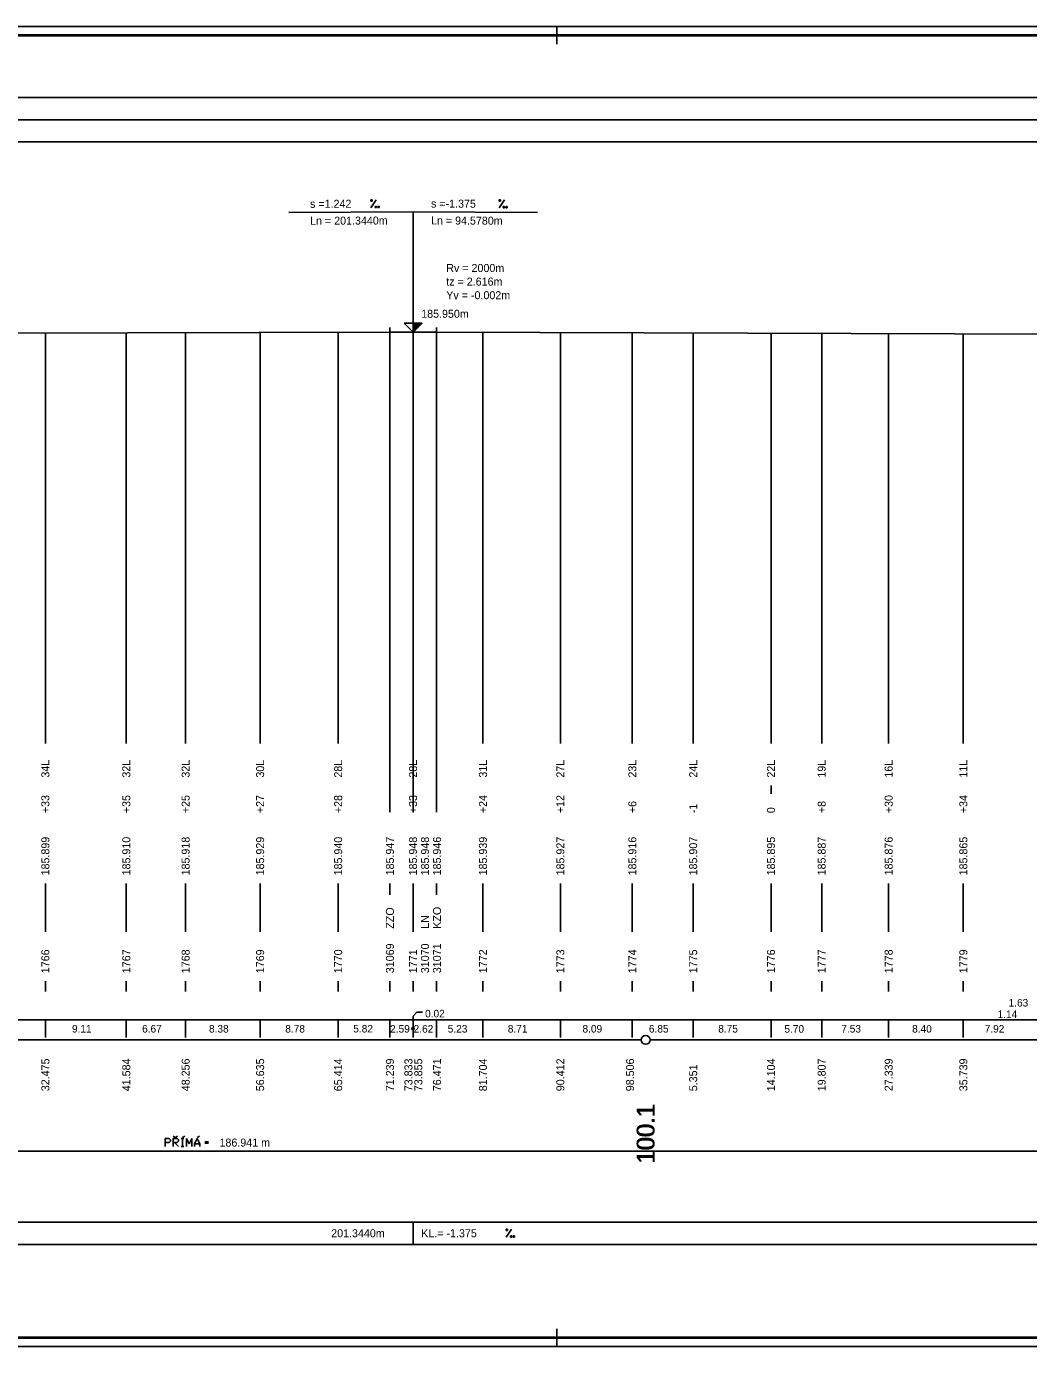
# Model space of a CAD drawing. Extents: x 0 to 10087, y -805 to 297.
# Drawn here: x 7440.7 to 7666.2, y 0 to 297 of the extents above; entities that cross this region are included whole.
import ezdxf

# ---------------------------------------------------------------- set-up
doc = ezdxf.new("R2010")
doc.units = 0
for name, color, linetype in [('CARKY_HODNOT', 7, 'Continuous'), ('KRIV1_CARA', 7, 'Continuous'), ('KRIV1_TEXT', 7, 'Continuous'), ('NIVELETA_CARA', 7, 'Continuous'), ('NIVELETA_TEXT', 7, 'Continuous'), ('RAM', 7, 'Continuous'), ('REZERVA', 7, 'Continuous'), ('STAN_CARA', 7, 'Continuous'), ('STAN_PAS', 7, 'Continuous'), ('STAN_TEXT', 7, 'Continuous'), ('TEXT', 7, 'Continuous'), ('TXT_C_BODU', 7, 'Continuous')]:
    doc.layers.add(name, color=color, linetype=linetype)

msp = doc.modelspace()

# ---------------------------------------------------------------- linework, layer by layer
at = {"layer": 'CARKY_HODNOT'}
for p, q in [((7444.95, 138.35), (7444.95, 227.99)), ((7463.17, 138.35), (7463.17, 228.05)), ((7476.51, 138.35), (7476.51, 228.09)), ((7493.27, 138.35), (7493.27, 228.14)), ((7510.83, 138.35), (7510.83, 228.2)), ((7522.48, 138.35), (7522.48, 228.23)), ((7527.67, 138.35), (7527.67, 228.24)), ((7527.71, 138.35), (7527.71, 228.24)), ((7532.94, 138.35), (7532.94, 228.23)), ((7543.41, 138.35), (7543.41, 228.2)), ((7560.82, 138.35), (7560.82, 228.14)), ((7577.01, 138.35), (7577.01, 228.08)), ((7590.7, 138.35), (7590.7, 228.03)), ((7608.21, 138.35), (7608.21, 227.97)), ((7619.61, 138.35), (7619.61, 227.93)), ((7634.68, 138.35), (7634.68, 227.88)), ((7651.48, 138.35), (7651.48, 227.82)), ((7444.95, 135.65), (7444.95, 138.35)), ((7463.17, 135.65), (7463.17, 138.35)), ((7476.51, 135.65), (7476.51, 138.35)), ((7493.27, 135.65), (7493.27, 138.35)), ((7510.83, 135.65), (7510.83, 138.35)), ((7522.48, 126.2), (7522.48, 138.35)), ((7527.67, 135.65), (7527.67, 138.35)), ((7527.71, 126.2), (7527.71, 138.35)), ((7532.94, 126.2), (7532.94, 138.35)), ((7543.41, 135.65), (7543.41, 138.35)), ((7560.82, 135.65), (7560.82, 138.35)), ((7577.01, 135.65), (7577.01, 138.35)), ((7590.7, 135.65), (7590.7, 138.35)), ((7608.21, 135.65), (7608.21, 138.35)), ((7619.61, 135.65), (7619.61, 138.35)), ((7634.68, 135.65), (7634.68, 138.35)), ((7651.48, 135.65), (7651.48, 138.35)), ((7522.48, 120.25), (7522.48, 126.2)), ((7527.71, 120.25), (7527.71, 126.2)), ((7532.94, 120.25), (7532.94, 126.2)), ((7608.21, 124.35), (7608.21, 126.2)), ((7444.95, 93.3), (7444.95, 104.2)), ((7463.17, 93.3), (7463.17, 104.2)), ((7476.51, 93.3), (7476.51, 104.2)), ((7493.27, 93.3), (7493.27, 104.2)), ((7510.83, 93.3), (7510.83, 104.2)), ((7522.48, 101.65), (7522.48, 104.2)), ((7527.67, 93.3), (7527.67, 104.2)), ((7527.71, 100), (7527.71, 104.2)), ((7532.94, 101.65), (7532.94, 104.2)), ((7543.41, 93.3), (7543.41, 104.2)), ((7560.82, 93.3), (7560.82, 104.2)), ((7577.01, 93.3), (7577.01, 104.2)), ((7590.7, 93.3), (7590.7, 104.2)), ((7608.21, 93.3), (7608.21, 104.2)), ((7619.61, 93.3), (7619.61, 104.2)), ((7634.68, 93.3), (7634.68, 104.2)), ((7651.48, 93.3), (7651.48, 104.2)), ((7444.95, 79.9), (7444.95, 82.2)), ((7463.17, 79.9), (7463.17, 82.2)), ((7476.51, 79.9), (7476.51, 82.2)), ((7493.27, 79.9), (7493.27, 82.2)), ((7510.83, 79.9), (7510.83, 82.2)), ((7522.48, 79.9), (7522.48, 82.2)), ((7527.67, 79.9), (7527.67, 82.2)), ((7527.71, 79.9), (7527.71, 82.2)), ((7532.94, 79.9), (7532.94, 82.2)), ((7543.41, 79.9), (7543.41, 82.2)), ((7560.82, 79.9), (7560.82, 82.2)), ((7577.01, 79.9), (7577.01, 82.2)), ((7590.7, 79.9), (7590.7, 82.2)), ((7608.21, 79.9), (7608.21, 82.2)), ((7619.61, 79.9), (7619.61, 82.2)), ((7634.68, 79.9), (7634.68, 82.2)), ((7651.48, 79.9), (7651.48, 82.2))]:
    msp.add_line(p, q, dxfattribs=at)
at = {"layer": 'KRIV1_CARA'}
msp.add_line((7298.99, 44), (7672.87, 44), dxfattribs=at)
at = {"layer": 'KRIV1_TEXT'}
for p, q in [((7471.9, 45), (7471.9, 46.8)), ((7471.9, 46.8), (7472.82, 46.8)), ((7472.81, 45.9), (7471.9, 45.9)), ((7473.12, 46.2), (7472.81, 45.9)), ((7472.82, 46.8), (7473.12, 46.49)), ((7473.12, 46.49), (7473.12, 46.2)), ((7474.19, 47.03), (7473.68, 47.37)), ((7473.7, 45), (7473.7, 46.8)), ((7473.7, 46.8), (7474.61, 46.8)), ((7474.61, 45.9), (7473.7, 45.9)), ((7474, 45.9), (7474.91, 45)), ((7474.19, 47.03), (7474.7, 47.37)), ((7474.61, 46.8), (7474.91, 46.51)), ((7474.91, 46.2), (7474.61, 45.9)), ((7474.91, 46.51), (7474.91, 46.2)), ((7475.54, 46.79), (7476.11, 46.79)), ((7475.54, 45), (7476.11, 45)), ((7475.82, 47.03), (7476.33, 47.37)), ((7475.83, 45), (7475.83, 46.79)), ((7476.72, 45), (7476.72, 46.79)), ((7476.72, 46.79), (7477.33, 45.6)), ((7477.33, 45.6), (7477.91, 46.79)), ((7477.91, 46.79), (7477.91, 45)), ((7479.12, 46.81), (7478.52, 45.6)), ((7478.52, 45), (7478.52, 45.6)), ((7478.52, 45.6), (7479.71, 45.6)), ((7479.71, 45.6), (7479.12, 46.81)), ((7479.14, 47.03), (7479.65, 47.37)), ((7479.71, 45.6), (7479.71, 45)), ((7480.83, 46.07), (7481.65, 46.07)), ((7480.83, 45.75), (7481.65, 45.75))]:
    msp.add_line(p, q, dxfattribs=at)
at = {"layer": 'NIVELETA_CARA'}
for p, q in [((300, 281), (8321.33, 281)), ((300, 276), (8321.33, 276)), ((300, 271), (8321.33, 271)), ((7527.71, 255.25), (7499.71, 255.16)), ((7527.71, 228.25), (7527.71, 255.25)), ((7527.71, 255.25), (7555.71, 255.15)), ((7522.48, 228.23), (7522.48, 229.23)), ((7527.71, 228.25), (7525.71, 230.25)), ((7525.71, 230.25), (7529.71, 230.25)), ((7527.71, 228.25), (7527.71, 230.25)), ((7529.71, 230.25), (7527.71, 228.25)), ((7527.78, 228.32), (7527.78, 230.25)), ((7527.84, 228.38), (7527.84, 230.25)), ((7527.91, 228.45), (7527.91, 230.25)), ((7527.98, 228.52), (7527.98, 230.25)), ((7528.04, 228.58), (7528.04, 230.25)), ((7528.11, 228.65), (7528.11, 230.25)), ((7528.18, 228.72), (7528.18, 230.25)), ((7528.24, 228.78), (7528.24, 230.25)), ((7528.31, 228.85), (7528.31, 230.25)), ((7528.38, 228.92), (7528.38, 230.25)), ((7528.44, 228.98), (7528.44, 230.25)), ((7528.51, 229.05), (7528.51, 230.25)), ((7528.58, 229.12), (7528.58, 230.25)), ((7528.64, 229.18), (7528.64, 230.25)), ((7528.71, 229.25), (7528.71, 230.25)), ((7528.78, 229.32), (7528.78, 230.25)), ((7528.84, 229.38), (7528.84, 230.25)), ((7528.91, 229.45), (7528.91, 230.25)), ((7528.98, 229.52), (7528.98, 230.25)), ((7529.04, 229.58), (7529.04, 230.25)), ((7529.11, 229.65), (7529.11, 230.25)), ((7529.18, 229.72), (7529.18, 230.25)), ((7529.24, 229.78), (7529.24, 230.25)), ((7529.31, 229.85), (7529.31, 230.25)), ((7529.38, 229.92), (7529.38, 230.25)), ((7529.44, 229.98), (7529.44, 230.25)), ((7529.51, 230.05), (7529.51, 230.25)), ((7529.58, 230.12), (7529.58, 230.25)), ((7529.64, 230.18), (7529.64, 230.25)), ((7532.94, 228.23), (7532.94, 229.23)), ((7127.38, 227.01), (7522.48, 228.23)), ((7522.48, 228.23), (7527.71, 228.25)), ((7522.48, 228.23), (7522.98, 228.24)), ((7522.98, 228.24), (7523.48, 228.24)), ((7523.48, 228.24), (7523.98, 228.24)), ((7523.98, 228.24), (7524.48, 228.24)), ((7524.48, 228.24), (7524.98, 228.24)), ((7524.98, 228.24), (7525.48, 228.24)), ((7525.48, 228.24), (7525.98, 228.24)), ((7525.98, 228.24), (7526.48, 228.24)), ((7526.48, 228.24), (7526.98, 228.24)), ((7526.98, 228.24), (7527.48, 228.24)), ((7527.48, 228.24), (7527.71, 228.24)), ((7527.71, 228.25), (7532.94, 228.23)), ((7527.71, 228.24), (7528.21, 228.24)), ((7528.21, 228.24), (7528.71, 228.24)), ((7528.71, 228.24), (7529.21, 228.24)), ((7529.21, 228.24), (7529.71, 228.24)), ((7529.71, 228.24), (7530.21, 228.24)), ((7530.21, 228.24), (7530.71, 228.24)), ((7530.71, 228.24), (7531.21, 228.24)), ((7531.21, 228.24), (7531.71, 228.24)), ((7531.71, 228.24), (7532.21, 228.23)), ((7532.21, 228.23), (7532.71, 228.23)), ((7532.71, 228.23), (7532.94, 228.23)), ((7532.94, 228.23), (7712.52, 227.61)), ((500, 28), (8321.33, 28)), ((7527.71, 23), (7527.71, 28)), ((500, 23), (8321.33, 23))]:
    msp.add_line(p, q, dxfattribs=at)
at = {"layer": 'NIVELETA_TEXT'}
for p, q in [((7518.21, 256.22), (7519.4, 258.02)), ((7518.21, 258.02), (7518.21, 257.72)), ((7518.5, 258.02), (7518.21, 258.02)), ((7518.21, 258.02), (7518.21, 258.01)), ((7518.21, 257.72), (7518.51, 257.72)), ((7518.51, 257.72), (7518.5, 258.02)), ((7519.12, 256.52), (7519.12, 256.23)), ((7519.13, 256.52), (7519.12, 256.52)), ((7519.12, 256.23), (7519.42, 256.23)), ((7519.42, 256.52), (7519.13, 256.52)), ((7519.42, 256.23), (7519.42, 256.52)), ((7519.73, 256.52), (7519.73, 256.23)), ((7519.74, 256.52), (7519.73, 256.52)), ((7519.73, 256.23), (7520.03, 256.23)), ((7520.03, 256.53), (7519.74, 256.52)), ((7520.03, 256.23), (7520.03, 256.53)), ((7547.06, 256.19), (7548.26, 257.98)), ((7547.07, 257.98), (7547.07, 257.68)), ((7547.37, 257.98), (7547.07, 257.98)), ((7547.07, 257.98), (7547.07, 257.97)), ((7547.07, 257.68), (7547.36, 257.68)), ((7547.36, 257.68), (7547.37, 257.98)), ((7547.97, 256.48), (7547.97, 256.18)), ((7547.98, 256.48), (7547.97, 256.47)), ((7547.97, 256.18), (7548.27, 256.18)), ((7548.27, 256.48), (7547.98, 256.48)), ((7548.27, 256.18), (7548.27, 256.48)), ((7548.59, 256.48), (7548.58, 256.18)), ((7548.58, 256.18), (7548.88, 256.18)), ((7548.88, 256.48), (7548.59, 256.48)), ((7548.59, 256.48), (7548.59, 256.47)), ((7548.88, 256.18), (7548.88, 256.48)), ((7548.66, 24.6), (7549.85, 26.4)), ((7548.66, 26.4), (7548.66, 26.1)), ((7548.67, 26.4), (7548.66, 26.39)), ((7548.66, 26.1), (7548.96, 26.1)), ((7548.96, 26.4), (7548.67, 26.4)), ((7548.96, 26.1), (7548.96, 26.4)), ((7549.57, 24.9), (7549.57, 24.6)), ((7549.58, 24.9), (7549.57, 24.89)), ((7549.57, 24.6), (7549.87, 24.6)), ((7549.87, 24.9), (7549.58, 24.9)), ((7549.87, 24.6), (7549.87, 24.9)), ((7550.18, 24.9), (7550.18, 24.6)), ((7550.19, 24.9), (7550.18, 24.89)), ((7550.18, 24.6), (7550.48, 24.6)), ((7550.48, 24.9), (7550.19, 24.9)), ((7550.48, 24.6), (7550.48, 24.9))]:
    msp.add_line(p, q, dxfattribs=at)
at = {"layer": 'RAM'}
for p, q in [((8636.33, 297), (0, 297)), ((7560, 293), (7560, 297)), ((8634.33, 295.1), (2, 295.1)), ((8634.33, 295), (2, 295)), ((8634.33, 294.9), (2, 294.9)), ((7560, 0), (7560, 4)), ((0, 0), (8636.33, 0)), ((2, 2.1), (8634.33, 2.1)), ((2, 2), (8634.33, 2)), ((2, 1.9), (8634.33, 1.9))]:
    msp.add_line(p, q, dxfattribs=at)
at = {"layer": 'REZERVA'}
msp.add_circle((7580, 69), 1, dxfattribs=at)
at = {"layer": 'STAN_CARA'}
for p, q in [((7381.5, 69), (7579, 69)), ((7581, 69), (7779, 69))]:
    msp.add_line(p, q, dxfattribs=at)
at = {"layer": 'STAN_PAS'}
for p, q in [((7527.69, 74.35), (7528.54, 75.2)), ((7527.69, 71.75), (7527.69, 74.35)), ((7528.54, 75.2), (7529.81, 75.2)), ((300, 73.5), (8321.33, 73.5)), ((7444.95, 69.5), (7444.95, 73.5)), ((7463.17, 69.5), (7463.17, 73.5)), ((7476.51, 69.5), (7476.51, 73.5)), ((7493.27, 69.5), (7493.27, 73.5)), ((7510.83, 69.5), (7510.83, 73.5)), ((7522.48, 69.5), (7522.48, 73.5)), ((7527.67, 69.5), (7527.67, 73.5)), ((7527.71, 69.5), (7527.71, 73.5)), ((7532.94, 69.5), (7532.94, 73.5)), ((7543.41, 69.5), (7543.41, 73.5)), ((7560.82, 69.5), (7560.82, 73.5)), ((7577.01, 69.5), (7577.01, 73.5)), ((7590.7, 69.5), (7590.7, 73.5)), ((7608.21, 69.5), (7608.21, 73.5)), ((7619.61, 69.5), (7619.61, 73.5)), ((7634.68, 69.5), (7634.68, 73.5)), ((7651.48, 69.5), (7651.48, 73.5))]:
    msp.add_line(p, q, dxfattribs=at)
msp.add_circle((7527.69, 71.5), 0.25, dxfattribs=at)

# ---------------------------------------------------------------- texts
at = {"layer": 'KRIV1_TEXT'}
msp.add_text(' 186.941 m', height=1.8, dxfattribs=at).set_placement((7483.46, 45))
at = {"layer": 'NIVELETA_TEXT'}
for s, rotation, p in [('s =1.242', 0.1779, (7504.51, 256.18)), ('s =-1.375', 359.8031, (7531.71, 256.24)), ('Ln = 201.3440m', 0.1779, (7504.51, 252.38)), ('Ln = 94.5780m', 359.8031, (7531.71, 252.44))]:
    msp.add_text(s, height=1.8, rotation=rotation, dxfattribs=at).set_placement(p)
for s, p in [('Rv = 2000m', (7535.15, 241.75)), ('tz = 2.616m', (7535.15, 238.69)), ('Yv = -0.002m', (7535.15, 235.63)), ('185.950m', (7529.51, 231.45)), ('201.3440m', (7509.26, 24.6)), ('KL.= -1.375', (7529.51, 24.6))]:
    msp.add_text(s, height=1.8, dxfattribs=at).set_placement(p)
at = {"layer": 'STAN_TEXT'}
for s, p in [('1.63', (7661.66, 76.5)), ('0.02', (7530.39, 74.06)), ('1.14', (7659.19, 73.92)), ('9.11', (7450.94, 70.65)), ('6.67', (7466.72, 70.65)), ('8.38', (7481.77, 70.65)), ('8.78', (7498.93, 70.65)), ('5.82', (7514.23, 70.67)), ('2.59', (7522.52, 70.64)), ('2.62', (7527.81, 70.63)), ('5.23', (7535.48, 70.65)), ('8.71', (7549, 70.65)), ('8.09', (7565.8, 70.65)), ('6.85', (7580.74, 70.65)), ('8.75', (7596.34, 70.65)), ('5.70', (7611.22, 70.62)), ('7.53', (7624.03, 70.65)), ('8.40', (7639.96, 70.65)), ('7.92', (7656.29, 70.65))]:
    msp.add_text(s, height=1.7, dxfattribs=at).set_placement(p)
for s, height, p in [('32.475', 1.8, (7445.85, 57.45)), ('41.584', 1.8, (7464.07, 57.45)), ('48.256', 1.8, (7477.41, 57.45)), ('56.635', 1.8, (7494.17, 57.45)), ('65.414', 1.8, (7511.73, 57.45)), ('71.239', 1.8, (7523.38, 57.45)), ('73.833', 1.8, (7527.54, 57.45)), ('73.855', 1.8, (7529.76, 57.45)), ('76.471', 1.8, (7533.97, 57.45)), ('81.704', 1.8, (7544.31, 57.45)), ('90.412', 1.8, (7561.72, 57.45)), ('98.506', 1.8, (7577.4, 57.45)), ('5.351', 1.8, (7591.6, 57.45)), ('14.104', 1.8, (7609.11, 57.45)), ('19.807', 1.8, (7620.51, 57.45)), ('27.339', 1.8, (7635.58, 57.45)), ('35.739', 1.8, (7652.38, 57.45)), ('   100.1', 4, (7582, 36.84)), ('   100.1', 4, (7582, 36.74)), ('   100.1', 4, (7582, 36.64))]:
    msp.add_text(s, height=height, rotation=90, dxfattribs=at).set_placement(p)
at = {"layer": 'TEXT'}
for s, p in [('34L', (7445.85, 128)), ('32L', (7464.07, 128)), ('32L', (7477.41, 128)), ('30L', (7494.17, 128)), ('28L', (7511.73, 128)), ('28L', (7528.57, 128)), ('31L', (7544.31, 128)), ('27L', (7561.72, 128)), ('23L', (7577.91, 128)), ('24L', (7591.6, 128)), ('22L', (7609.11, 128)), ('19L', (7620.51, 128)), ('16L', (7635.58, 128)), ('11L', (7652.38, 128)), ('+33', (7445.85, 120)), ('+35', (7464.07, 120)), ('+25', (7477.41, 120)), ('+27', (7494.17, 120)), ('+28', (7511.73, 120)), ('+33', (7528.57, 120)), ('+24', (7544.31, 120)), ('+12', (7561.72, 120)), ('+6', (7577.91, 120)), ('-1', (7591.6, 120)), ('+8', (7620.51, 120)), ('+30', (7635.58, 120)), ('+34', (7652.38, 120)), ('0', (7609.11, 120)), ('185.899', (7445.85, 106)), ('185.910', (7464.07, 106)), ('185.918', (7477.41, 106)), ('185.929', (7494.17, 106)), ('185.940', (7511.73, 106)), ('185.947', (7523.38, 106)), ('185.948', (7528.57, 106)), ('185.948', (7531.27, 106)), ('185.946', (7533.97, 106)), ('185.939', (7544.31, 106)), ('185.927', (7561.72, 106)), ('185.916', (7577.91, 106)), ('185.907', (7591.6, 106)), ('185.895', (7609.11, 106)), ('185.887', (7620.51, 106)), ('185.876', (7635.58, 106)), ('185.865', (7652.38, 106)), ('ZZO', (7523.38, 94)), ('KZO', (7533.97, 94)), ('LN', (7531.27, 94))]:
    msp.add_text(s, height=1.8, rotation=90, dxfattribs=at).set_placement(p)
at = {"layer": 'TXT_C_BODU'}
for s, p in [('1766', (7445.85, 84)), ('1767', (7464.07, 84)), ('1768', (7477.41, 84)), ('1769', (7494.17, 84)), ('1770', (7511.73, 84)), ('31069', (7523.38, 84)), ('1771', (7528.57, 84)), ('31070', (7531.27, 84)), ('31071', (7533.97, 84)), ('1772', (7544.31, 84)), ('1773', (7561.72, 84)), ('1774', (7577.91, 84)), ('1775', (7591.6, 84)), ('1776', (7609.11, 84)), ('1777', (7620.51, 84)), ('1778', (7635.58, 84)), ('1779', (7652.38, 84))]:
    msp.add_text(s, height=1.8, rotation=90, dxfattribs=at).set_placement(p)

doc.saveas('drawing.dxf')
